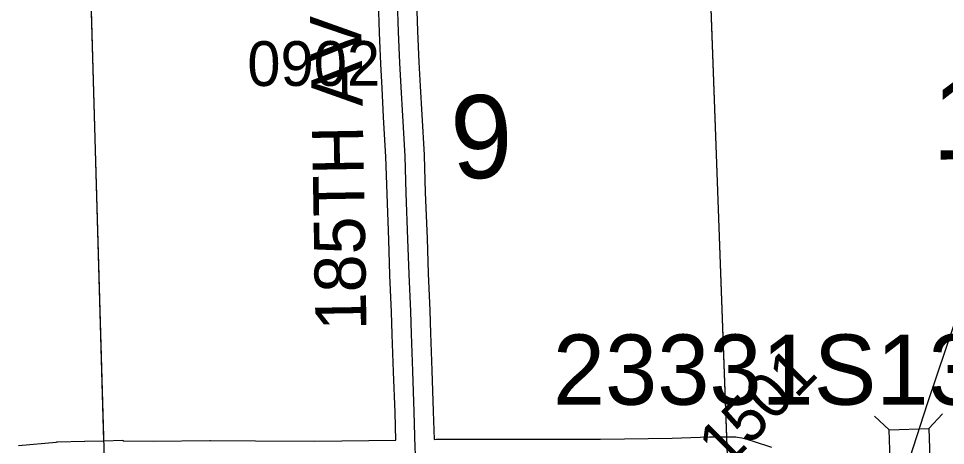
# Model space of a CAD drawing. Extents: x 128.7 to 185.5, y -21.4 to 12.6.
# Drawn here: x 141.724 to 143.177, y 2.589 to 3.258 of the extents above; entities that cross this region are included whole.
import ezdxf

# ---------------------------------------------------------------- set-up
doc = ezdxf.new("R2010")
doc.units = 0
for name, color, linetype in [('tdCoHydroRiver', 7, 'Continuous'), ('tdCoSecRdNmbr', 7, 'Continuous'), ('tdCoSecRdTxt', 7, 'Continuous'), ('tdCoSecRteBand', 7, 'Continuous'), ('tdCoSecRteCL', 7, 'Continuous'), ('tdCoSectLine', 7, 'Continuous'), ('tdCoSectLinePart', 7, 'Continuous'), ('tdCoSectNmbr', 7, 'Continuous'), ('tdCoStrucNonDivPri', 7, 'Continuous'), ('tdCoStrucPriMaintName', 7, 'Continuous'), ('tdCoSurfAsphalt', 7, 'Continuous')]:
    doc.layers.add(name, color=color, linetype=linetype)

msp = doc.modelspace()

# ---------------------------------------------------------------- linework, layer by layer
at = {"layer": 'tdCoHydroRiver'}
msp.add_lwpolyline([(143.1997, 2.409), (143.1633, 2.4126), (143.1405, 2.4339), (143.1172, 2.4711), (143.1119, 2.4898), (143.1135, 2.5372), (143.1161, 2.5531), (143.1491, 2.6552), (143.2369, 2.9154)], dxfattribs=at)
at = {"layer": 'tdCoSecRteBand'}
for points in [[(141.7239, 2.5891), (141.7828, 2.5948), (141.7838, 2.5949), (141.7849, 2.5949), (141.8275, 2.596), (141.8277, 2.596), (141.8277, 2.5962), (141.8576, 2.5967), (141.8875, 2.5975), (141.8875, 2.5972), (141.8877, 2.5973), (141.8877, 2.5969), (141.9356, 2.5959), (142.0239, 2.5974), (142.0243, 2.5974), (142.0247, 2.5974), (142.0954, 2.5967), (142.1885, 2.5962), (142.3155, 2.5977), (142.3141, 2.6409), (142.3119, 2.7048), (142.3097, 2.7631), (142.3097, 2.7633), (142.3097, 2.7635), (142.3088, 2.7984), (142.3061, 2.8561), (142.3061, 2.8563), (142.3061, 2.8565), (142.3043, 2.9115), (142.3017, 2.9832), (142.3017, 2.9833), (142.3017, 2.9834), (142.2999, 3.0414), (142.2961, 3.1039), (142.2961, 3.1039), (142.2961, 3.104), (142.2937, 3.1491), (142.2937, 3.1491), (142.2937, 3.1491), (142.2916, 3.187), (142.2916, 3.1872), (142.2916, 3.1874), (142.2896, 3.236), (142.2896, 3.2361), (142.2896, 3.2362), (142.2881, 3.2844)], [(142.348, 3.2861), (142.3496, 3.2383), (142.3516, 3.19), (142.3536, 3.1523), (142.356, 3.1074), (142.3598, 3.0446), (142.3598, 3.0441), (142.3598, 3.0437), (142.3616, 2.9854), (142.3643, 2.9137), (142.3643, 2.9136), (142.3643, 2.9135), (142.3661, 2.8587), (142.3687, 2.8009), (142.3688, 2.8006), (142.3688, 2.8003), (142.3697, 2.7652), (142.3719, 2.707), (142.3719, 2.707), (142.3719, 2.7069), (142.3741, 2.6429), (142.3741, 2.6429), (142.3741, 2.6428), (142.3755, 2.599), (142.3787, 2.5991), (142.3791, 2.5991), (142.3794, 2.5991), (142.4892, 2.5994), (142.4892, 2.5994), (142.4892, 2.5994), (142.636, 2.5994), (142.7487, 2.6011), (142.8071, 2.603), (142.8076, 2.6031), (142.8081, 2.6031), (142.8458, 2.6031), (142.8485, 2.6031), (142.8511, 2.6026), (142.858, 2.6014), (142.8601, 2.601), (142.8621, 2.6003), (142.8757, 2.5959), (142.9042, 2.5865)]]:
    msp.add_lwpolyline(points, dxfattribs=at)
at = {"layer": 'tdCoSecRteCL'}
msp.add_lwpolyline([(142.3465, 2.5683), (142.3459, 2.585), (142.3441, 2.6419), (142.3419, 2.7059), (142.3397, 2.7643), (142.3388, 2.7995), (142.3361, 2.8575), (142.3343, 2.9126), (142.3316, 2.9844), (142.3299, 3.0428), (142.3261, 3.1057), (142.3236, 3.1507), (142.3216, 3.1886), (142.3196, 3.2372), (142.318, 3.2854), (142.3171, 3.3344), (142.3174, 3.3726), (142.3169, 3.4243), (142.3158, 3.4999), (142.3142, 3.5438), (142.3134, 3.5639)], dxfattribs=at)
at = {"layer": 'tdCoSectLine'}
for points in [[(142.7981, 3.5751), (142.8347, 2.5731)], [(141.8296, 3.5564), (141.8579, 2.5667)]]:
    msp.add_lwpolyline(points, dxfattribs=at)
at = {"layer": 'tdCoSectLinePart'}
for points in [[(142.7992, 3.5451), (142.8336, 2.6028)], [(141.8305, 3.5263), (141.857, 2.5967)]]:
    msp.add_lwpolyline(points, dxfattribs=at)
at = {"layer": 'tdCoStrucNonDivPri'}
for p, q in [((143.0886, 2.614), (143.0657, 2.6354)), ((143.1511, 2.6162), (143.1725, 2.6391))]:
    msp.add_line(p, q, dxfattribs=at)
msp.add_lwpolyline([(143.1533, 2.5536), (143.0907, 2.5515), (143.0886, 2.614), (143.1511, 2.6162)], close=True, dxfattribs=at)
at = {"layer": 'tdCoSurfAsphalt'}
msp.add_lwpolyline([(142.3636, 2.0409), (142.3611, 2.1217), (142.3582, 2.2122), (142.3562, 2.2653), (142.3548, 2.3014), (142.3526, 2.3643), (142.3513, 2.4035), (142.349, 2.4764), (142.3477, 2.5306), (142.3465, 2.5683), (142.3459, 2.585), (142.3441, 2.6419), (142.3419, 2.7059), (142.3397, 2.7643), (142.3388, 2.7995), (142.3361, 2.8575), (142.3343, 2.9126), (142.3316, 2.9844), (142.3299, 3.0428), (142.3261, 3.1057), (142.3236, 3.1507), (142.3216, 3.1886), (142.3196, 3.2372), (142.318, 3.2854)], dxfattribs=at)

# ---------------------------------------------------------------- texts
at = {"layer": 'tdCoSecRdNmbr'}
for s, rotation, p in [('0902', 0.1082, (142.0826, 3.1525)), ('1501', 45.1069, (142.8326, 2.5511))]:
    msp.add_text(s, height=0.07, rotation=rotation, dxfattribs=at).set_placement(p)
at = {"layer": 'tdCoSecRdTxt'}
msp.add_text('185TH AVE', height=0.08, rotation=91, dxfattribs=at).set_placement((142.2695, 2.7701))
at = {"layer": 'tdCoSectNmbr'}
for s, rotation, p in [('10', 0.1089, (143.1562, 3.0373)), ('9', 2.6607, (142.4045, 3.0061))]:
    msp.add_text(s, height=0.13, rotation=rotation, dxfattribs=at).set_placement(p)
at = {"layer": 'tdCoStrucPriMaintName'}
msp.add_text('23331S136', height=0.11, dxfattribs=at).set_placement((142.5615, 2.6532))
msp.add_text('23331S136', height=0.11, dxfattribs=at).set_placement((142.5615, 2.6532))
msp.add_text('23331S136', height=0.11, dxfattribs=at).set_placement((142.5615, 2.6532))

doc.saveas('drawing.dxf')
